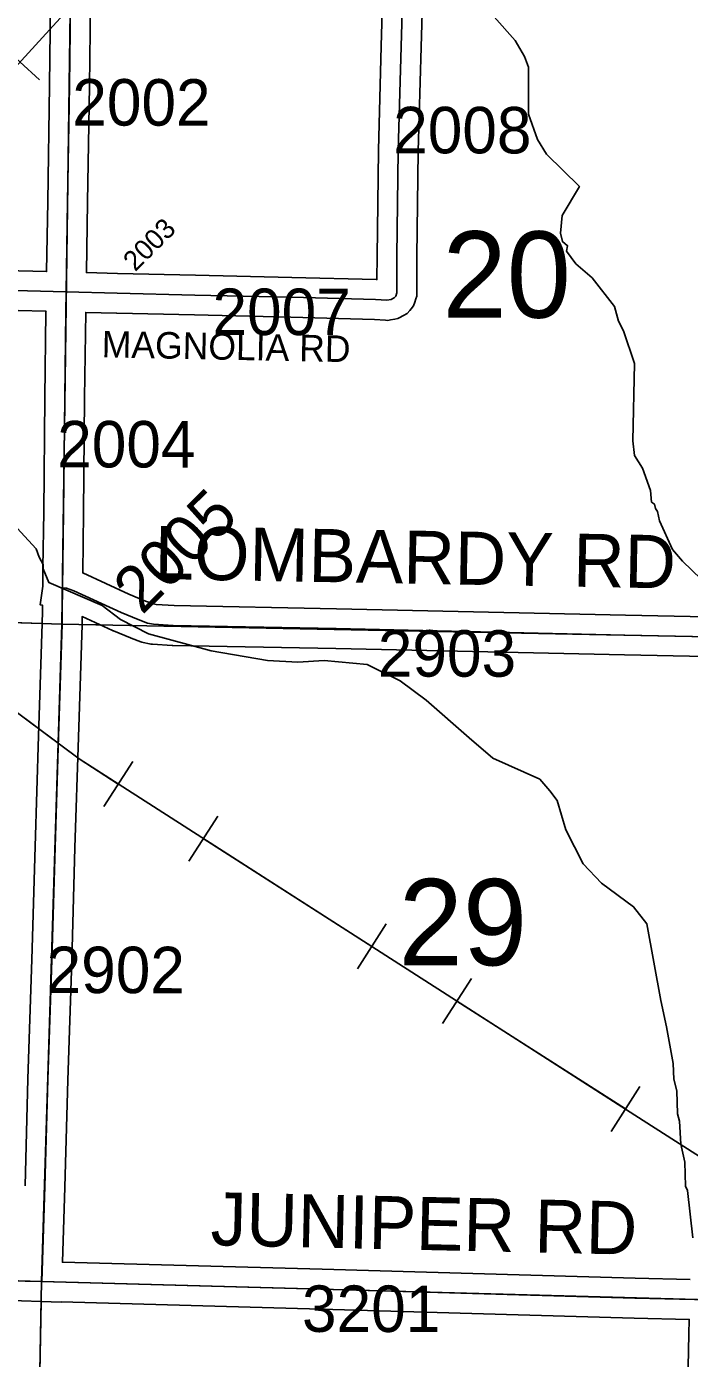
# Model space of a CAD drawing. Extents: x -132.8 to -73.3, y -60 to -26.
# Drawn here: x -97.033 to -96.035, y -44.128 to -42.122 of the extents above; entities that cross this region are included whole.
import ezdxf

# ---------------------------------------------------------------- set-up
doc = ezdxf.new("R2010")
doc.units = 0
for name, color, linetype in [('tdCoHydroRiver', 7, 'Continuous'), ('tdCoPipe', 7, 'Continuous'), ('tdCoSecRdNmbr', 7, 'Continuous'), ('tdCoSecRdTxt', 7, 'Continuous'), ('tdCoSecRteBand', 7, 'Continuous'), ('tdCoSecRteCL', 7, 'Continuous'), ('tdCoSectLine', 7, 'Continuous'), ('tdCoSectLinePart', 7, 'Continuous'), ('tdCoSectNmbr', 7, 'Continuous'), ('tdCoSurfEarth', 7, 'Continuous'), ('tdCoSurfGravel', 7, 'Continuous')]:
    doc.layers.add(name, color=color, linetype=linetype)

msp = doc.modelspace()

# ---------------------------------------------------------------- linework, layer by layer
at = {"layer": 'tdCoHydroRiver'}
for points in [[(-96.0033, -42.9675), (-96.0451, -42.9272), (-96.0605, -42.9095), (-96.0801, -42.8665), (-96.083, -42.8522), (-96.086, -42.8475), (-96.0875, -42.8411), (-96.0921, -42.8379), (-96.0933, -42.8205), (-96.1053, -42.7871), (-96.1175, -42.7679), (-96.1202, -42.7458), (-96.1178, -42.6291), (-96.1341, -42.5799), (-96.1417, -42.5655), (-96.1475, -42.5433), (-96.1813, -42.5), (-96.2061, -42.479), (-96.22, -42.4598), (-96.2182, -42.4519), (-96.226, -42.4454), (-96.2289, -42.4328), (-96.2267, -42.406), (-96.2006, -42.3624), (-96.2501, -42.314), (-96.2638, -42.2917), (-96.2772, -42.2535), (-96.2773, -42.1825), (-96.2833, -42.1666), (-96.297, -42.1427), (-96.3562, -42.0752)], [(-96.03, -43.9465), (-96.038, -43.8753), (-96.041, -43.869), (-96.0418, -43.8327), (-96.0476, -43.8057), (-96.05, -43.771), (-96.053, -43.7599), (-96.0538, -43.7251), (-96.0582, -43.7077), (-96.0593, -43.684), (-96.0692, -43.6286), (-96.0778, -43.589), (-96.0991, -43.4734), (-96.119, -43.4477), (-96.1672, -43.412), (-96.195, -43.383), (-96.2208, -43.332), (-96.2341, -43.2876), (-96.2448, -43.2732), (-96.2602, -43.2555), (-96.3306, -43.224), (-96.3662, -43.1933), (-96.4313, -43.1367), (-96.4702, -43.1075), (-96.5201, -43.0828), (-96.5847, -43.0767), (-96.6242, -43.0791), (-96.6699, -43.0765), (-96.7548, -43.0621), (-96.849, -43.0365), (-96.8911, -43.0151), (-96.9191, -42.994), (-96.9989, -42.9592), (-97.0079, -42.9385), (-97.0078, -42.9322), (-97.0138, -42.921), (-97.0183, -42.9083), (-97.0584, -42.8649)]]:
    msp.add_lwpolyline(points, dxfattribs=at)
at = {"layer": 'tdCoPipe'}
for p, q in [((-97.0726, -42.1477), (-97.0131, -42.2019)), ((-96.8729, -43.2289), (-96.9164, -43.2967)), ((-96.7448, -43.3111), (-96.7884, -43.379)), ((-96.4912, -43.4737), (-96.5347, -43.5415)), ((-96.3631, -43.5559), (-96.4066, -43.6238)), ((-96.1095, -43.7185), (-96.1529, -43.7863))]:
    msp.add_line(p, q, dxfattribs=at)
for points in [[(-94.8143, -47.1462), (-94.7069, -46.9834), (-94.3383, -46.7979), (-94.0389, -46.5554), (-93.5712, -46.2188), (-94.1285, -45.467), (-94.6658, -44.7216), (-95.3488, -44.2535), (-96.1295, -43.7536), (-96.9537, -43.2251), (-97.8929, -42.5235), (-98.8243, -41.7306), (-99.8527, -40.7651), (-100.8396, -39.8322), (-101.7644, -38.9024), (-102.5401, -38.2536)], [(-97.5328, -42.712), (-96.3419, -41.4065), (-96.3321, -41.0863)], [(-96.8947, -43.2629), (-96.9537, -43.2251), (-97.1389, -43.0867)], [(-96.513, -43.5077), (-96.7666, -43.345)], [(-96.1312, -43.7525), (-96.3849, -43.5898)]]:
    msp.add_lwpolyline(points, dxfattribs=at)
at = {"layer": 'tdCoSecRteBand'}
for points in [[(-96.4353, -42.0305), (-96.4387, -42.1526), (-96.4431, -42.3092), (-96.4451, -42.4679), (-96.4454, -42.523), (-96.4454, -42.5276), (-96.4468, -42.5319), (-96.4482, -42.5366), (-96.45, -42.5421), (-96.4536, -42.5466), (-96.4558, -42.5493), (-96.4597, -42.554), (-96.4651, -42.5568), (-96.4673, -42.558), (-96.4698, -42.5593), (-96.4738, -42.5614), (-96.4783, -42.5622), (-96.4849, -42.5635), (-96.4887, -42.5642), (-96.4926, -42.5639), (-96.5087, -42.5627), (-96.6347, -42.5595), (-96.7799, -42.5561), (-96.897, -42.5534), (-96.8971, -42.5534), (-96.8971, -42.5534), (-96.9435, -42.5522), (-96.9435, -42.5526), (-96.9452, -42.681), (-96.9469, -42.854), (-96.9469, -42.8541), (-96.9469, -42.8541), (-96.9481, -42.9448), (-96.8785, -42.977), (-96.8537, -42.9871), (-96.8422, -42.9914), (-96.8374, -42.9924), (-96.8107, -42.994), (-96.5661, -42.9987), (-96.5661, -42.9987), (-96.566, -42.9987), (-96.1313, -43.0083), (-96.0091, -43.0109)], [(-96.9361, -42.0454), (-96.938, -42.2109), (-96.938, -42.211), (-96.938, -42.211), (-96.9408, -42.3861), (-96.9408, -42.3861), (-96.9408, -42.3862), (-96.9425, -42.4919), (-96.9425, -42.4922), (-96.8956, -42.4934), (-96.7785, -42.4961), (-96.6332, -42.4995), (-96.6332, -42.4995), (-96.6332, -42.4995), (-96.5064, -42.5027), (-96.5057, -42.5028), (-96.5053, -42.5028), (-96.5051, -42.4675), (-96.5051, -42.4674), (-96.5051, -42.4673), (-96.5031, -42.3082), (-96.5031, -42.308), (-96.5031, -42.3077), (-96.4987, -42.1509), (-96.4952, -42.0288)], [(-97.1276, -42.4875), (-97.0025, -42.4906), (-97.0007, -42.3852), (-96.998, -42.2102), (-96.9961, -42.0445)], [(-97.035, -43.8684), (-97.0306, -43.7071), (-97.0306, -43.7071), (-97.0306, -43.707), (-97.0247, -43.5273), (-97.0197, -43.3572), (-97.0197, -43.3571), (-97.0197, -43.3571), (-97.0145, -43.1902), (-97.0145, -43.1901), (-97.0145, -43.1901), (-97.0091, -43.0212), (-97.0089, -43.0023), (-97.0088, -42.9966), (-97.0088, -42.9933), (-97.012, -42.9929), (-97.0084, -42.9649), (-97.008, -42.9366), (-97.0069, -42.8534), (-97.0052, -42.6803), (-97.0052, -42.6803), (-97.0052, -42.6802), (-97.0035, -42.5517), (-97.0035, -42.5517), (-97.0035, -42.5516), (-97.0034, -42.5506), (-97.0037, -42.5506), (-97.1291, -42.5474)], [(-96.0101, -43.0708), (-96.1326, -43.0683), (-96.1326, -43.0683), (-96.1326, -43.0683), (-96.5673, -43.0586), (-96.8124, -43.054), (-96.813, -43.0539), (-96.8136, -43.0539), (-96.8432, -43.0522), (-96.8455, -43.052), (-96.8478, -43.0516), (-96.8569, -43.0496), (-96.859, -43.0491), (-96.8609, -43.0484), (-96.875, -43.0432), (-96.8755, -43.043), (-96.876, -43.0428), (-96.9019, -43.0322), (-96.9025, -43.032), (-96.9031, -43.0317), (-96.949, -43.0105), (-96.9491, -43.0223), (-96.9491, -43.0226), (-96.9492, -43.0229), (-96.9546, -43.192), (-96.9598, -43.3589), (-96.9647, -43.5291), (-96.9647, -43.5291), (-96.9647, -43.5292), (-96.9706, -43.7089), (-96.975, -43.8701), (-96.975, -43.8701), (-96.975, -43.8702), (-96.9787, -43.9834), (-96.5875, -43.9939), (-96.5875, -43.9939), (-96.5875, -43.9939), (-96.1165, -44.0075), (-96.0337, -44.0095)], [(-96.0395, -44.2649), (-96.0358, -44.0918), (-96.0358, -44.0917), (-96.0358, -44.0917), (-96.0352, -44.0695), (-96.118, -44.0675), (-96.1181, -44.0675), (-96.1182, -44.0675), (-96.5892, -44.0539), (-96.9804, -44.0433), (-96.9806, -44.0433), (-96.9806, -44.0435), (-97.0105, -44.0425), (-97.0404, -44.0417), (-97.0633, -44.0411), (-97.4767, -44.0321), (-97.4767, -44.0325), (-97.4772, -44.0474), (-97.4806, -44.2167)]]:
    msp.add_lwpolyline(points, dxfattribs=at)
at = {"layer": 'tdCoSecRteCL'}
for points in [[(-96.973, -42.5214), (-96.8963, -42.5234), (-96.7792, -42.5261), (-96.6339, -42.5295), (-96.5072, -42.5327), (-96.4904, -42.534), (-96.4837, -42.5327), (-96.4813, -42.5314), (-96.4791, -42.5303), (-96.4768, -42.5276), (-96.4754, -42.5229), (-96.4751, -42.4676), (-96.4731, -42.3086), (-96.4687, -42.1517), (-96.4652, -42.0297), (-96.4645, -42.0035), (-96.4603, -41.8585), (-96.4561, -41.6987), (-96.4522, -41.535), (-96.448, -41.3853), (-96.4451, -41.2841), (-96.445, -41.2802), (-96.4431, -41.2109), (-96.4394, -41.0385)], [(-96.973, -42.5214), (-96.9708, -42.3857), (-96.968, -42.2106), (-96.9661, -42.0449), (-96.9621, -41.8799), (-96.9589, -41.7728), (-96.9592, -41.7593), (-96.9594, -41.7514), (-96.9614, -41.7445), (-96.9648, -41.7398), (-96.9688, -41.7368), (-96.9752, -41.7339), (-96.9818, -41.7324), (-97.0196, -41.7317), (-97.1486, -41.7294), (-97.1626, -41.7282), (-97.1735, -41.726)], [(-97.4693, -42.5077), (-97.4352, -42.5086), (-97.1284, -42.5174), (-96.973, -42.5214)], [(-96.9784, -42.967), (-96.9769, -42.8537), (-96.9752, -42.6806), (-96.9735, -42.5521), (-96.973, -42.5214)], [(-97.0096, -44.0125), (-97.005, -43.8693), (-97.0006, -43.708), (-96.9947, -43.5282), (-96.9897, -43.358), (-96.9846, -43.1911), (-96.9791, -43.0219), (-96.9789, -43.0027), (-96.9784, -42.967)], [(-96.9784, -42.967), (-96.9726, -42.9677), (-96.9615, -42.9717), (-96.8905, -43.0045), (-96.8646, -43.0151), (-96.8506, -43.0203), (-96.8414, -43.0222), (-96.8118, -43.024), (-96.5667, -43.0286), (-96.1319, -43.0383), (-95.9795, -43.0415)], [(-97.5057, -44.0015), (-97.0626, -44.0111), (-97.0096, -44.0125)], [(-97.0096, -44.0125), (-96.5883, -44.0239), (-96.1173, -44.0375), (-96.0045, -44.0402)]]:
    msp.add_lwpolyline(points, dxfattribs=at)
at = {"layer": 'tdCoSectLine'}
for points in [[(-96.9795, -43.0219), (-96.966, -42.0244)], [(-97.9208, -42.9911), (-96.9795, -43.0219)], [(-97.01, -44.0125), (-96.9795, -43.0219)], [(-96.9795, -43.0219), (-95.9799, -43.0415)], [(-97.943, -43.9932), (-97.01, -44.0125)], [(-97.0287, -45.0138), (-97.01, -44.0125)], [(-97.01, -44.0125), (-96.0049, -44.0402)]]:
    msp.add_lwpolyline(points, dxfattribs=at)
at = {"layer": 'tdCoSectLinePart'}
for points in [[(-97.4473, -43.0066), (-97.0095, -43.0209)], [(-96.9497, -43.0225), (-96.9222, -43.023)], [(-97.0281, -44.9803), (-97.0105, -44.0426)]]:
    msp.add_lwpolyline(points, dxfattribs=at)
at = {"layer": 'tdCoSurfEarth'}
for points in [[(-96.7792, -42.5261), (-96.6339, -42.5295), (-96.5072, -42.5327), (-96.4904, -42.534), (-96.4837, -42.5327), (-96.4813, -42.5314), (-96.4791, -42.5303), (-96.4768, -42.5276), (-96.4754, -42.5229), (-96.4751, -42.4676), (-96.4731, -42.3086), (-96.4687, -42.1517), (-96.4652, -42.0297)], [(-96.9784, -42.967), (-96.9726, -42.9677), (-96.9615, -42.9717), (-96.8905, -43.0045), (-96.8646, -43.0151), (-96.8506, -43.0203), (-96.8414, -43.0222), (-96.8118, -43.024), (-96.5667, -43.0286), (-96.1319, -43.0383), (-95.9795, -43.0415)]]:
    msp.add_lwpolyline(points, dxfattribs=at)
at = {"layer": 'tdCoSurfGravel'}
msp.add_line((-96.9789, -43.0027), (-96.9784, -42.967), dxfattribs=at)
for points in [[(-96.9784, -42.967), (-96.9769, -42.8537), (-96.9752, -42.6806), (-96.9735, -42.5521), (-96.973, -42.5214), (-96.9708, -42.3857), (-96.968, -42.2106), (-96.9661, -42.0449), (-96.9621, -41.8799), (-96.9589, -41.7728), (-96.9592, -41.7593), (-96.9594, -41.7514), (-96.9614, -41.7445), (-96.9648, -41.7398), (-96.9688, -41.7368), (-96.9752, -41.7339), (-96.9818, -41.7324), (-97.0196, -41.7317), (-97.1486, -41.7294), (-97.1626, -41.7282), (-97.1735, -41.726)], [(-97.5533, -42.5048), (-97.5414, -42.5058), (-97.4693, -42.5077), (-97.4352, -42.5086), (-97.1284, -42.5174), (-96.973, -42.5214)], [(-96.973, -42.5214), (-96.8963, -42.5234), (-96.7792, -42.5261)], [(-97.0096, -44.0125), (-97.005, -43.8693), (-97.0006, -43.708), (-96.9947, -43.5282), (-96.9897, -43.358), (-96.9846, -43.1911), (-96.9791, -43.0219), (-96.9789, -43.0027)], [(-97.5057, -44.0015), (-97.0626, -44.0111), (-97.0096, -44.0125), (-96.5883, -44.0239), (-96.1173, -44.0375), (-96.0045, -44.0402), (-95.6401, -44.0488), (-95.1558, -44.0609), (-95.0063, -44.064), (-94.6986, -44.0703), (-94.1817, -44.0816), (-94.0044, -44.0862), (-93.6993, -44.094), (-93.3141, -44.1028), (-93.1428, -44.1085), (-93.0077, -44.1098), (-92.9817, -44.11), (-92.8148, -44.1139), (-92.3169, -44.1268), (-92.0725, -44.1317), (-92.0182, -44.1335)]]:
    msp.add_lwpolyline(points, dxfattribs=at)

# ---------------------------------------------------------------- texts
at = {"layer": 'tdCoSecRdNmbr'}
for s, height, rotation, p in [('2002', 0.07, 359.927, (-96.9639, -42.2706)), ('2008', 0.07, 359.9274, (-96.4809, -42.3124)), ('2003', 0.03, 44.9269, (-96.8691, -42.4918)), ('2007', 0.07, 359.9274, (-96.7529, -42.5862)), ('2004', 0.07, 359.927, (-96.9866, -42.7857)), ('2005', 0.07, 44.9269, (-96.8586, -43.0093)), ('2903', 0.07, 359.9273, (-96.504, -43.1009)), ('2902', 0.07, 359.9269, (-97.0026, -43.5778)), ('3201', 0.07, 359.9272, (-96.6181, -44.0883))]:
    msp.add_text(s, height=height, rotation=rotation, dxfattribs=at).set_placement(p)
at = {"layer": 'tdCoSecRdTxt'}
for s, height, rotation, p in [('MAGNOLIA RD', 0.04, 358.8767, (-96.9198, -42.6199)), ('LOMBARDY RD', 0.08, 358.9427, (-96.8405, -42.9538)), ('JUNIPER RD', 0.08, 358.7085, (-96.7561, -43.9577))]:
    msp.add_text(s, height=height, rotation=rotation, dxfattribs=at).set_placement(p)
at = {"layer": 'tdCoSectNmbr'}
for s, p in [('20', (-96.4067, -42.56)), ('29', (-96.4726, -43.5358))]:
    msp.add_text(s, height=0.13, rotation=359.9273, dxfattribs=at).set_placement(p)

doc.saveas('drawing.dxf')
